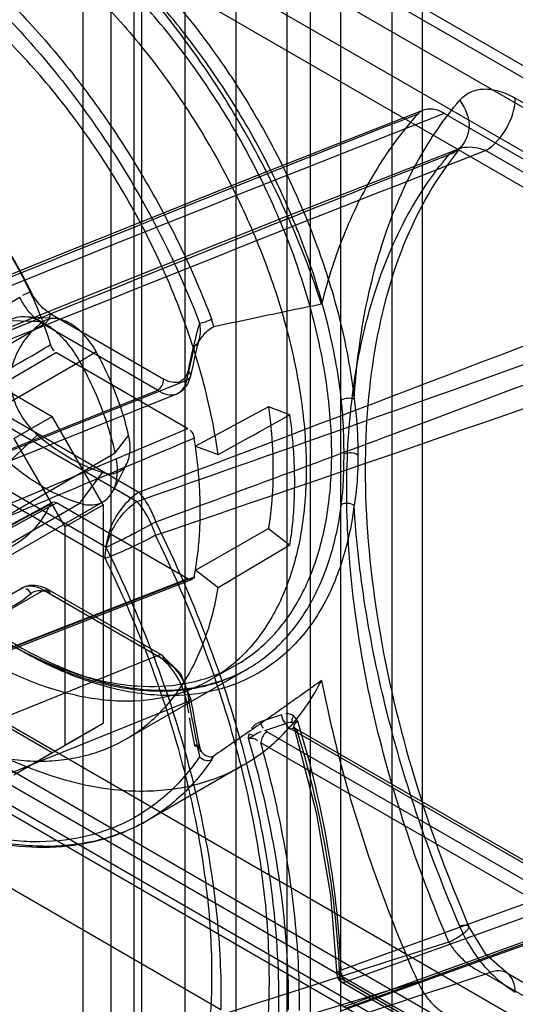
# Model space of a CAD drawing. Header units: millimetres. Extents: x 188 to 1028, y 131 to 1566.
# Tile 305 of 326: x 975 to 989, y 1134 to 1161. Entities that reach past the tile are written whole.
import ezdxf

# ---------------------------------------------------------------- set-up
doc = ezdxf.new("R2010")
doc.units = ezdxf.units.MM
doc.header["$LTSCALE"] = 110.325218
doc.layers.get('0').update_dxf_attribs({"linetype": 'CONTINUOUS'})

msp = doc.modelspace()

# ---------------------------------------------------------------- linework, layer by layer
at = {"color": 7, "linetype": 'CONTINUOUS'}
for p, q in [((976.971, 1316.944), (976.971, 360.003)), ((982.628, 360.003), (982.628, 1316.944)), ((978.385, 1316.127), (978.386, 353.472)), ((981.214, 1316.127), (981.214, 359.187)), ((983.264, 1309.8), (983.264, 356.125)), ((986.376, 356.125), (986.376, 1309.8)), ((984.113, 355.635), (984.113, 1309.31)), ((985.527, 1309.31), (985.527, 355.635)), ((979.8, 1276.936), (979.8, 354.288)), ((977.749, 1275.466), (977.749, 384.09)), ((978.598, 1274.976), (978.598, 383.6)), ((966.011, 1172.626), (1002.516, 1151.55)), ((1002.309, 1152.008), (966.511, 1172.676)), ((964.066, 1171.708), (999.068, 1151.5)), ((963.218, 1171.218), (998.22, 1151.01)), ((968.486, 1170.381), (998.497, 1153.054)), ((959.506, 1159.482), (976.123, 1149.888)), ((995.665, 1154.819), (988.949, 1158.696)), ((994.545, 1153.907), (986.981, 1158.274)), ((988.131, 1157.244), (994.846, 1153.367)), ((965.411, 1147.521), (975.224, 1153.187)), ((976.21, 1152.596), (975.358, 1152.643)), ((976.067, 1152.736), (979.217, 1150.917)), ((980.597, 1152.363), (980.537, 1152.584)), ((975.89, 1152.43), (966.066, 1146.757)), ((974.932, 1152.538), (975.897, 1152.518)), ((979.041, 1150.611), (975.89, 1152.43)), ((971.263, 1151.987), (978.528, 1147.793)), ((980.189, 1152.007), (980.154, 1151.927)), ((976.243, 1151.654), (968.16, 1146.935)), ((976.243, 1151.654), (979.885, 1149.552)), ((976.889, 1151.409), (977.339, 1151.686)), ((971.939, 1148.551), (976.889, 1151.409)), ((972.463, 1151.006), (978.476, 1147.534)), ((968.515, 1146.355), (979.849, 1150.892)), ((979.882, 1150.907), (979.849, 1150.891)), ((979.041, 1150.607), (967.45, 1145.962)), ((968.148, 1145.928), (979.578, 1150.51)), ((977.614, 1146.264), (970.428, 1150.412)), ((959.506, 1150.173), (976.123, 1140.58)), ((982.114, 1150.152), (980.094, 1149.065)), ((982.706, 1149.931), (982.114, 1150.152)), ((975.062, 1149.276), (976.123, 1149.888)), ((977.537, 1147.438), (976.123, 1149.888)), ((970.19, 1145.467), (979.885, 1149.552)), ((971.576, 1149.433), (977.589, 1145.961)), ((974.927, 1148.618), (975.716, 1149.377)), ((977.872, 1148.874), (978.241, 1149.361)), ((975.062, 1149.276), (976.476, 1146.826)), ((980.094, 1149.065), (980.72, 1148.83)), ((972.923, 1146.017), (977.872, 1148.874)), ((978.195, 1148.587), (977.81, 1147.825)), ((976.894, 1147.483), (977.52, 1148.335)), ((955.263, 1148.213), (980.794, 1133.473)), ((976.12, 1147.504), (968.037, 1143.105)), ((968.16, 1143.093), (976.243, 1147.49)), ((971.944, 1144.625), (976.894, 1147.483)), ((977.536, 1147.525), (972.586, 1144.667)), ((979.885, 1145.387), (976.243, 1147.49)), ((976.476, 1146.826), (977.537, 1147.438)), ((977.537, 1147.438), (977.537, 1141.396)), ((976.476, 1146.826), (976.476, 1140.784)), ((980.094, 1145.633), (982.114, 1146.786)), ((982.114, 1146.786), (982.706, 1146.323)), ((999.068, 1126.188), (964.066, 1146.396)), ((982.706, 1146.323), (980.72, 1145.144)), ((1002.516, 1125.422), (966.718, 1146.09)), ((998.22, 1125.698), (963.218, 1145.906)), ((980.72, 1145.144), (980.094, 1145.633)), ((979.885, 1145.387), (970.19, 1141.635)), ((980.001, 1145.369), (970.288, 1141.61)), ((970.333, 1141.684), (980.061, 1145.448)), ((965.475, 1139.474), (975.29, 1145.14)), ((975.89, 1145.081), (965.799, 1139.255)), ((975.89, 1145.081), (979.217, 1143.16)), ((976.015, 1145.093), (979.166, 1143.274)), ((966.011, 1144.865), (1001.809, 1124.197)), ((967.45, 1138.606), (979.041, 1143.266)), ((978.168, 1140.955), (981.526, 1142.894)), ((981.225, 1143.009), (980.517, 1142.601)), ((998.497, 1125.293), (968.486, 1142.62)), ((979.849, 1141.977), (968.515, 1137.409)), ((979.849, 1141.977), (979.882, 1141.994)), ((982.472, 1141.63), (981.896, 1141.431)), ((975.062, 1139.967), (977.537, 1141.396)), ((976.476, 1140.784), (977.537, 1141.396)), ((982.015, 1141.191), (982.59, 1141.39)), ((982.077, 1141.16), (982.015, 1141.191)), ((982.077, 1141.16), (994.49, 1133.993)), ((994.95, 1134.182), (982.744, 1141.229)), ((995.075, 1134.194), (982.869, 1141.241)), ((981.553, 1140.973), (981.706, 1141.057)), ((981.574, 1141.101), (981.706, 1141.057)), ((995.127, 1134.081), (982.921, 1141.128)), ((994.313, 1133.689), (981.901, 1140.855)), ((975.062, 1139.967), (976.123, 1140.58)), ((980.537, 1140.378), (980.597, 1140.486)), ((981.414, 1140.231), (978.762, 1138.701)), ((990.457, 1136.846), (984.128, 1134.563)), ((984.261, 1134.242), (990.59, 1136.525)), ((984.128, 1133.432), (990.457, 1135.714)), ((990.505, 1135.821), (984.176, 1133.538)), ((990.59, 1135.79), (984.261, 1133.507)), ((995.151, 1127.953), (984.084, 1134.343)), ((994.846, 1130.57), (988.131, 1134.448)), ((988.701, 1134.491), (995.417, 1130.613)), ((995.202, 1127.841), (984.136, 1134.23)), ((984.261, 1134.242), (995.327, 1127.853))]:
    msp.add_line(p, q, dxfattribs=at)
for points in [[(986.404, 1158.366), (981.617, 1156.478), (976.435, 1154.405), (970.858, 1152.146)], [(987.344, 1157.278), (982.616, 1155.419), (977.503, 1153.383), (972.005, 1151.169)], [(987.475, 1157.37), (987.421, 1157.32), (987.346, 1157.278)], [(980.1, 1151.853), (980.09, 1151.848), (980.08, 1151.845), (980.068, 1151.843)], [(979.578, 1150.513), (979.744, 1150.616), (979.876, 1150.781), (979.954, 1150.999)], [(976.243, 1147.49), (976.176, 1147.514), (976.119, 1147.503), (976.08, 1147.461)], [(979.956, 1142.092), (979.689, 1142.76), (979.17, 1143.272)], [(982.59, 1141.39), (982.646, 1141.415), (982.701, 1141.426), (982.755, 1141.425)], [(982.755, 1141.425), (982.808, 1141.428), (982.857, 1141.439), (982.926, 1141.447)], [(982.808, 1141.596), (982.799, 1141.579), (982.791, 1141.563), (982.783, 1141.546)], [(982.825, 1141.271), (983.43, 1138.925), (983.827, 1136.637), (984.011, 1134.437)], [(982.87, 1141.241), (982.826, 1141.274), (982.826, 1141.269)], [(981.574, 1141.101), (981.564, 1141.061), (981.554, 1140.976)], [(980.068, 1140.772), (980.079, 1140.782), (980.09, 1140.79), (980.1, 1140.797)], [(980.26, 1140.615), (980.228, 1140.662), (980.211, 1140.714)], [(988.701, 1134.491), (988.139, 1134.987), (987.664, 1135.763)], [(984.207, 1134.221), (984.143, 1134.226), (984.1, 1134.269), (984.084, 1134.343)], [(984.261, 1134.242), (984.243, 1134.233), (984.225, 1134.226), (984.207, 1134.221)]]:
    msp.add_lwpolyline(points, dxfattribs=at)
for centre, radius, start, end in [((1435.949, 19.525), 1224.311, 111.549831, 112.332619), ((1397.152, 110.001), 1125.662, 111.369559, 112.231212), ((1482.508, -107.268), 1357.719, 111.353658, 112.065323), ((1494.005, -127.65), 1381.157, 111.531114, 112.213269), ((962.745, 1147.062), 14.25, 26.1192, 33.8811), ((367.988, 2771.475), 1734.676, 290.607343, 291.17363), ((479.038, 2575.335), 1512.632, 289.279597, 289.937871), ((613.711, 2224.889), 1138.478, 288.71394, 289.614077), ((996.817, 1147.749), 17.27, 164.1351, 168.6412), ((996.88, 1147.465), 17.373, 165.4052, 168.6256), ((996.57, 1147.666), 16.947, 165.1455, 168.6577), ((965.6, 1147.03), 14.636, 7.99, 8.865), ((971.751, 1147.03), 8.459, 349.2358, 350.4969), ((973.7, 1147.06), 2.77, 288.4051, 311.5963), ((1014.346, 1147.802), 34.92, 189.3076, 192.1279), ((1013.741, 1147.621), 34.234, 189.2938, 191.6482), ((1013.91, 1147.561), 34.516, 190.0448, 191.3431), ((984.94, 1139.462), 4.666, 297.7274, 299.944), ((1326.954, 59.112), 1128.603, 107.524761, 108.339026), ((1411.147, -164.691), 1366.274, 108.035903, 108.728279), ((984.261, 1134.446), 0.25, 181.9312, 240.0005), ((1289.589, 128.193), 1050.781, 106.779086, 107.664796)]:
    msp.add_arc(centre, radius, start, end, dxfattribs=at)
msp.add_ellipse((971.668, 1152.214), major_axis=(528.291, 292.622), ratio=0.012165, start_param=-1.560398, end_param=-1.556638, dxfattribs=at)
for points, knots in [([(965.834, 1159.664), (965.834, 1160.239), (965.909, 1161.342), (966.286, 1162.884), (966.916, 1164.196), (967.793, 1165.238), (968.895, 1165.967), (970.183, 1166.349), (971.598, 1166.377), (973.097, 1166.064), (974.641, 1165.428), (976.195, 1164.49), (977.719, 1163.275), (979.175, 1161.815), (980.524, 1160.148), (981.727, 1158.322), (982.754, 1156.384), (983.576, 1154.385), (984.172, 1152.376), (984.411, 1151.026), (984.486, 1150.365)], [0, 0, 0, 0, 0.05418, 0.103612, 0.14857, 0.190024, 0.230302, 0.271221, 0.314745, 0.362248, 0.414407, 0.471306, 0.532562, 0.597462, 0.66506, 0.73419, 0.803043, 0.871258, 0.937334, 1, 1, 1, 1]), ([(984.134, 1150.336), (984.06, 1151), (983.817, 1152.354), (983.217, 1154.352), (982.396, 1156.324), (981.372, 1158.238), (980.187, 1160.015), (978.864, 1161.633), (977.498, 1162.996), (976.085, 1164.126), (974.671, 1165.008), (973.22, 1165.65), (971.783, 1166.008), (970.405, 1166.052), (969.132, 1165.767), (968, 1165.134), (967.037, 1164.133), (966.326, 1162.785), (965.914, 1161.175), (965.834, 1160.04), (965.834, 1159.46)], [0, 0, 0, 0, 0.064048, 0.131636, 0.199846, 0.268732, 0.339651, 0.404496, 0.469025, 0.524433, 0.577791, 0.628566, 0.676143, 0.718981, 0.759784, 0.799804, 0.841609, 0.891332, 0.944312, 1, 1, 1, 1]), ([(983.865, 1148.846), (983.865, 1149.441), (983.774, 1150.676), (983.403, 1152.548), (982.804, 1154.458), (981.99, 1156.36), (980.984, 1158.203), (979.809, 1159.938), (978.502, 1161.512), (977.098, 1162.882), (975.637, 1164.014), (974.155, 1164.878), (972.688, 1165.454), (971.27, 1165.724), (969.936, 1165.674), (968.725, 1165.293), (967.688, 1164.589), (966.861, 1163.592), (966.264, 1162.338), (965.906, 1160.863), (965.834, 1159.807), (965.834, 1159.256)], [0, 0, 0, 0, 0.055603, 0.115216, 0.177873, 0.242235, 0.308082, 0.373665, 0.437631, 0.498869, 0.556466, 0.609799, 0.658578, 0.702954, 0.743651, 0.782039, 0.819943, 0.859065, 0.901617, 0.948494, 1, 1, 1, 1]), ([(965.127, 1158.848), (965.127, 1159.396), (965.198, 1160.448), (965.553, 1161.919), (966.148, 1163.174), (966.975, 1164.177), (968.017, 1164.885), (969.236, 1165.268), (970.58, 1165.315), (972.005, 1165.039), (973.476, 1164.456), (974.958, 1163.586), (976.415, 1162.453), (977.81, 1161.086), (979.109, 1159.52), (980.276, 1157.795), (981.278, 1155.961), (982.091, 1154.065), (982.692, 1152.155), (983.066, 1150.277), (983.158, 1149.037), (983.158, 1148.437)], [0, 0, 0, 0, 0.051207, 0.097984, 0.140578, 0.179831, 0.217935, 0.256582, 0.297575, 0.342237, 0.391226, 0.444648, 0.502172, 0.563149, 0.626719, 0.691872, 0.757376, 0.821564, 0.884232, 0.944043, 1, 1, 1, 1]), ([(980.72, 1148.83), (980.675, 1149.156), (980.562, 1149.809), (980.332, 1150.794), (980.043, 1151.783), (979.693, 1152.781), (979.29, 1153.767), (978.831, 1154.751), (978.326, 1155.707), (977.768, 1156.649), (977.174, 1157.548), (976.543, 1158.411), (975.882, 1159.231), (975.187, 1160), (974.462, 1160.724), (973.725, 1161.384), (972.965, 1161.986), (972.202, 1162.514), (971.429, 1162.974), (970.664, 1163.357), (969.899, 1163.663), (969.151, 1163.889), (968.416, 1164.033), (967.704, 1164.093), (967.019, 1164.069), (966.577, 1163.996), (966.364, 1163.945)], [0, 0, 0, 0, 0.043353, 0.087511, 0.133391, 0.179357, 0.227041, 0.273997, 0.322622, 0.369727, 0.418497, 0.464782, 0.510895, 0.557445, 0.601525, 0.646127, 0.687971, 0.729501, 0.768469, 0.80661, 0.842417, 0.877035, 0.909703, 0.941087, 0.97108, 1, 1, 1, 1]), ([(970.96, 1164.053), (971.515, 1163.732), (972.617, 1162.993), (974.171, 1161.673), (975.651, 1160.133), (977.026, 1158.407), (978.265, 1156.532), (979.341, 1154.549), (979.94, 1153.169), (980.206, 1152.47)], [0, 0, 0, 0, 0.127514, 0.262983, 0.40497, 0.551704, 0.701196, 0.851337, 1, 1, 1, 1]), ([(983.584, 1152.991), (983.341, 1153.741), (982.772, 1155.234), (981.71, 1157.392), (980.45, 1159.452), (979.024, 1161.362), (977.965, 1162.527), (977.415, 1163.072)], [0, 0, 0, 0, 0.198472, 0.401099, 0.604493, 0.805223, 1, 1, 1, 1]), ([(974.763, 1161.541), (975.257, 1161.053), (976.211, 1160.013), (977.514, 1158.32), (978.688, 1156.497), (979.71, 1154.581), (980.282, 1153.254), (980.537, 1152.584)], [0, 0, 0, 0, 0.194105, 0.39383, 0.596555, 0.799533, 1, 1, 1, 1]), ([(984.486, 1147.427), (984.418, 1146.898), (984.209, 1145.894), (983.625, 1144.536), (982.793, 1143.442), (981.73, 1142.653), (980.476, 1142.205), (979.079, 1142.111), (977.59, 1142.363), (976.049, 1142.942), (974.492, 1143.828), (972.96, 1144.995), (971.49, 1146.413), (970.119, 1148.044), (968.886, 1149.846), (967.825, 1151.766), (966.965, 1153.755), (966.328, 1155.761), (965.931, 1157.732), (965.835, 1159.035), (965.834, 1159.664)], [0, 0, 0, 0, 0.050058, 0.095659, 0.137659, 0.177594, 0.218114, 0.260955, 0.307593, 0.358804, 0.41474, 0.475081, 0.539157, 0.606049, 0.674681, 0.743812, 0.811634, 0.877819, 0.940974, 1, 1, 1, 1]), ([(965.834, 1159.46), (965.834, 1159.159), (965.856, 1158.546), (965.953, 1157.611), (966.114, 1156.648), (966.339, 1155.658), (966.629, 1154.65), (966.975, 1153.654), (967.368, 1152.682), (967.801, 1151.744), (968.277, 1150.827), (968.798, 1149.927), (969.365, 1149.044), (969.982, 1148.178), (970.639, 1147.344), (971.35, 1146.532), (972.106, 1145.759), (972.907, 1145.033), (973.731, 1144.377), (974.561, 1143.806), (975.384, 1143.326), (976.181, 1142.943), (976.957, 1142.648), (977.712, 1142.437), (978.456, 1142.31), (979.167, 1142.272), (979.834, 1142.317), (980.465, 1142.44), (981.07, 1142.648), (981.623, 1142.935), (982.114, 1143.285), (982.548, 1143.69), (982.941, 1144.163), (983.288, 1144.704), (983.585, 1145.308), (983.829, 1145.974), (984.017, 1146.694), (984.101, 1147.196), (984.134, 1147.453)], [0, 0, 0, 0, 0.028741, 0.058593, 0.089811, 0.121971, 0.155622, 0.189982, 0.22273, 0.255828, 0.288607, 0.321452, 0.355266, 0.388854, 0.423063, 0.456721, 0.491977, 0.526267, 0.560059, 0.592563, 0.622464, 0.651026, 0.676983, 0.701716, 0.725892, 0.748946, 0.769628, 0.789641, 0.810218, 0.83056, 0.848967, 0.867632, 0.88723, 0.907494, 0.928989, 0.951459, 0.975167, 1, 1, 1, 1]), ([(965.907, 1159.562), (965.907, 1158.287), (966.316, 1155.592), (967.8, 1151.693), (970.047, 1148.049), (972.818, 1145.046), (975.834, 1142.997), (978.849, 1142.08), (980.788, 1142.468), (981.526, 1142.894)], [0, 0, 0, 0, 0.148136, 0.312677, 0.481777, 0.642456, 0.783793, 0.900922, 1, 1, 1, 1]), ([(965.834, 1159.256), (965.834, 1158.66), (965.925, 1157.426), (966.296, 1155.554), (966.895, 1153.643), (967.709, 1151.742), (968.715, 1149.899), (969.89, 1148.164), (971.198, 1146.589), (972.601, 1145.219), (974.062, 1144.088), (975.544, 1143.223), (977.011, 1142.648), (978.429, 1142.378), (979.764, 1142.428), (980.974, 1142.808), (982.011, 1143.513), (982.838, 1144.51), (983.435, 1145.763), (983.793, 1147.238), (983.865, 1148.294), (983.865, 1148.846)], [0, 0, 0, 0, 0.055603, 0.115216, 0.177873, 0.242235, 0.308082, 0.373665, 0.437631, 0.498869, 0.556466, 0.609799, 0.658578, 0.702954, 0.743651, 0.782039, 0.819943, 0.859065, 0.901617, 0.948494, 1, 1, 1, 1]), ([(987.41, 1158.637), (987.489, 1158.73), (987.693, 1158.888), (988.086, 1158.976), (988.523, 1158.906), (988.807, 1158.778), (988.949, 1158.696)], [0, 0, 0, 0, 0.21936, 0.447021, 0.704188, 1, 1, 1, 1]), ([(983.158, 1148.437), (983.158, 1147.889), (983.087, 1146.838), (982.732, 1145.366), (982.137, 1144.111), (981.31, 1143.108), (980.268, 1142.4), (979.049, 1142.017), (977.705, 1141.97), (976.279, 1142.246), (974.808, 1142.829), (973.327, 1143.699), (971.87, 1144.832), (970.475, 1146.199), (969.176, 1147.765), (968.009, 1149.49), (967.007, 1151.324), (966.194, 1153.22), (965.593, 1155.13), (965.219, 1157.008), (965.127, 1158.248), (965.127, 1158.848)], [0, 0, 0, 0, 0.051207, 0.097984, 0.140578, 0.179831, 0.217935, 0.256582, 0.297575, 0.342237, 0.391226, 0.444648, 0.502172, 0.563149, 0.626719, 0.691872, 0.757376, 0.821564, 0.884232, 0.944043, 1, 1, 1, 1]), ([(984.486, 1150.365), (984.538, 1151.188), (984.73, 1152.772), (985.319, 1155.007), (986.191, 1156.98), (986.976, 1158.128), (987.41, 1158.637)], [0, 0, 0, 0, 0.27744, 0.535331, 0.775143, 1, 1, 1, 1]), ([(987.409, 1158.637), (987.577, 1158.413), (987.801, 1157.867), (987.486, 1157.324), (987.269, 1157.198)], [0, 0, 0, 0, 0.527406, 1, 1, 1, 1]), ([(988.131, 1157.244), (988.374, 1157.394), (988.758, 1157.848), (988.949, 1158.412), (988.949, 1158.696)], [0, 0, 0, 0, 0.502227, 1, 1, 1, 1]), ([(986.981, 1158.274), (986.912, 1158.313), (986.778, 1158.375), (986.572, 1158.407), (986.385, 1158.372), (986.286, 1158.299), (986.247, 1158.255)], [0, 0, 0, 0, 0.299119, 0.552404, 0.779051, 1, 1, 1, 1]), ([(986.247, 1158.255), (985.829, 1157.794), (985.062, 1156.757), (984.172, 1154.975), (983.755, 1153.673), (983.584, 1152.991)], [0, 0, 0, 0, 0.313679, 0.645605, 1, 1, 1, 1]), ([(987.475, 1157.369), (986.865, 1156.653), (985.835, 1154.917), (984.964, 1151.848), (984.792, 1149.613), (984.792, 1148.432)], [0, 0, 0, 0, 0.296672, 0.626933, 1, 1, 1, 1]), ([(988.131, 1157.244), (988.034, 1157.281), (987.841, 1157.335), (987.556, 1157.341), (987.303, 1157.277), (987.167, 1157.182), (987.111, 1157.128)], [0, 0, 0, 0, 0.287612, 0.549087, 0.784249, 1, 1, 1, 1]), ([(984.281, 1147.865), (984.281, 1148.79), (984.388, 1150.571), (984.916, 1153.09), (985.796, 1155.3), (986.64, 1156.574), (987.112, 1157.128)], [0, 0, 0, 0, 0.281143, 0.54035, 0.778797, 1, 1, 1, 1]), ([(973.577, 1156.207), (973.86, 1155.902), (974.395, 1155.251), (975.088, 1154.188), (975.662, 1153.057), (975.958, 1152.268), (976.08, 1151.871)], [0, 0, 0, 0, 0.247009, 0.500003, 0.752996, 1, 1, 1, 1]), ([(975.89, 1152.43), (975.799, 1152.482), (975.623, 1152.618), (975.399, 1152.876), (975.277, 1153.079), (975.224, 1153.187)], [0, 0, 0, 0, 0.308278, 0.647771, 1, 1, 1, 1]), ([(976.067, 1152.736), (975.995, 1152.777), (975.856, 1152.885), (975.678, 1153.09), (975.581, 1153.25), (975.539, 1153.335)], [0, 0, 0, 0, 0.308248, 0.647643, 1, 1, 1, 1]), ([(978.991, 1146.968), (981.497, 1147.886), (986.864, 1149.876), (992.282, 1151.925), (995.201, 1153.036), (995.265, 1153.06)], [0, 0, 0, 0, 0.460721, 0.988127, 1, 1, 1, 1]), ([(983.584, 1152.991), (983.256, 1152.927), (982.596, 1152.792), (981.601, 1152.577), (980.932, 1152.439), (980.597, 1152.363)], [0, 0, 0, 0, 0.328702, 0.662136, 1, 1, 1, 1]), ([(976.889, 1151.409), (976.827, 1151.521), (976.69, 1151.737), (976.454, 1152.027), (976.195, 1152.273), (975.925, 1152.464), (975.652, 1152.593), (975.388, 1152.653), (975.141, 1152.64), (974.995, 1152.579), (974.932, 1152.538)], [0, 0, 0, 0, 0.155526, 0.307425, 0.451742, 0.58523, 0.705821, 0.813218, 0.909593, 1, 1, 1, 1]), ([(976.067, 1152.736), (976.067, 1152.675), (976.025, 1152.555), (975.943, 1152.46), (975.89, 1152.43)], [0, 0, 0, 0, 0.499976, 1, 1, 1, 1]), ([(977.339, 1151.686), (977.293, 1151.769), (977.192, 1151.928), (977.017, 1152.142), (976.827, 1152.323), (976.628, 1152.464), (976.427, 1152.558), (976.182, 1152.616), (975.991, 1152.58), (975.897, 1152.518)], [0, 0, 0, 0, 0.156249, 0.308571, 0.453114, 0.586744, 0.70748, 0.81508, 1, 1, 1, 1]), ([(980.206, 1152.471), (980.261, 1152.479), (980.375, 1152.505), (980.482, 1152.553), (980.537, 1152.584)], [0, 0, 0, 0, 0.470111, 1, 1, 1, 1]), ([(975.897, 1152.518), (975.757, 1152.427), (975.494, 1152.2), (975.189, 1151.758), (975.05, 1151.416), (974.995, 1151.235)], [0, 0, 0, 0, 0.313312, 0.643199, 1, 1, 1, 1]), ([(980.068, 1151.843), (980.122, 1151.869), (980.192, 1151.978), (980.302, 1152.125), (980.425, 1152.271), (980.536, 1152.345), (980.597, 1152.364)], [0, 0, 0, 0, 0.237454, 0.484164, 0.7472, 1, 1, 1, 1]), ([(980.206, 1152.471), (980.216, 1152.4), (980.226, 1152.247), (980.205, 1152.04), (980.154, 1151.886), (980.1, 1151.853)], [0, 0, 0, 0, 0.332732, 0.703944, 1, 1, 1, 1]), ([(967.996, 1147.155), (968.895, 1147.679), (970.693, 1148.726), (973.386, 1150.301), (975.182, 1151.348), (976.08, 1151.871)], [0, 0, 0, 0, 0.333518, 0.666895, 1, 1, 1, 1]), ([(978.241, 1149.361), (978.181, 1149.624), (978.031, 1150.153), (977.728, 1150.931), (977.477, 1151.437), (977.339, 1151.686)], [0, 0, 0, 0, 0.323544, 0.658572, 1, 1, 1, 1]), ([(974.995, 1151.235), (974.974, 1151.168), (974.949, 1151.02), (974.954, 1150.786), (974.999, 1150.534), (975.081, 1150.276), (975.199, 1150.022), (975.346, 1149.781), (975.518, 1149.563), (975.648, 1149.434), (975.716, 1149.377)], [0, 0, 0, 0, 0.100894, 0.213274, 0.335941, 0.466494, 0.601767, 0.738186, 0.872086, 1, 1, 1, 1]), ([(977.872, 1148.874), (977.807, 1149.161), (977.644, 1149.738), (977.314, 1150.586), (977.039, 1151.137), (976.889, 1151.409)], [0, 0, 0, 0, 0.323551, 0.658564, 1, 1, 1, 1]), ([(979.886, 1151.151), (979.878, 1151.08), (979.819, 1150.949), (979.65, 1150.82), (979.43, 1150.817), (979.282, 1150.879), (979.217, 1150.917)], [0, 0, 0, 0, 0.253131, 0.475384, 0.713656, 1, 1, 1, 1]), ([(979.886, 1151.151), (979.901, 1151.14), (979.941, 1151.098), (979.971, 1150.996), (979.928, 1150.926), (979.882, 1150.907)], [0, 0, 0, 0, 0.192936, 0.591245, 1, 1, 1, 1]), ([(979.041, 1150.611), (979.095, 1150.648), (979.178, 1150.735), (979.212, 1150.852), (979.217, 1150.917)], [0, 0, 0, 0, 0.499999, 1, 1, 1, 1]), ([(979.041, 1150.611), (979.116, 1150.561), (979.295, 1150.48), (979.564, 1150.479), (979.77, 1150.64), (979.841, 1150.805), (979.849, 1150.891)], [0, 0, 0, 0, 0.286161, 0.521256, 0.742258, 1, 1, 1, 1]), ([(982.114, 1150.152), (982.167, 1149.76), (982.241, 1148.99), (982.244, 1147.863), (982.17, 1147.135), (982.114, 1146.786)], [0, 0, 0, 0, 0.351984, 0.68568, 1, 1, 1, 1]), ([(984.486, 1150.365), (984.431, 1150.388), (984.307, 1150.396), (984.187, 1150.367), (984.134, 1150.336)], [0, 0, 0, 0, 0.49105, 1, 1, 1, 1]), ([(984.206, 1148.838), (984.206, 1149.002), (984.202, 1149.332), (984.181, 1149.832), (984.152, 1150.168), (984.134, 1150.336)], [0, 0, 0, 0, 0.326566, 0.660782, 1, 1, 1, 1]), ([(984.485, 1150.365), (984.505, 1150.233), (984.57, 1149.719), (984.59, 1149.2), (984.59, 1148.816)], [0, 0, 0, 0, 0.258817, 1, 1, 1, 1]), ([(982.84, 1148.05), (982.84, 1148.254), (982.83, 1148.668), (982.785, 1149.296), (982.736, 1149.718), (982.706, 1149.931)], [0, 0, 0, 0, 0.324671, 0.658132, 1, 1, 1, 1]), ([(975.716, 1149.377), (975.906, 1149.215), (976.292, 1148.92), (976.897, 1148.567), (977.314, 1148.398), (977.52, 1148.335)], [0, 0, 0, 0, 0.358434, 0.692429, 1, 1, 1, 1]), ([(977.52, 1148.335), (977.582, 1148.316), (977.704, 1148.293), (977.938, 1148.314), (978.139, 1148.462), (978.242, 1148.681), (978.284, 1148.886), (978.285, 1149.118), (978.26, 1149.278), (978.241, 1149.361)], [0, 0, 0, 0, 0.123311, 0.234161, 0.44295, 0.559988, 0.691384, 0.838447, 1, 1, 1, 1]), ([(980.061, 1149.286), (978.98, 1148.831), (976.818, 1147.922), (973.576, 1146.555), (971.414, 1145.646), (970.333, 1145.192)], [0, 0, 0, 0, 0.333275, 0.666643, 1, 1, 1, 1]), ([(980.224, 1147.274), (980.224, 1147.468), (980.214, 1147.862), (980.17, 1148.46), (980.122, 1148.862), (980.094, 1149.065)], [0, 0, 0, 0, 0.32449, 0.65796, 1, 1, 1, 1]), ([(984.134, 1147.453), (984.152, 1147.602), (984.182, 1147.905), (984.202, 1148.368), (984.206, 1148.68), (984.206, 1148.838)], [0, 0, 0, 0, 0.324959, 0.657536, 1, 1, 1, 1]), ([(984.591, 1148.816), (984.542, 1148.858), (984.403, 1148.894), (984.265, 1148.872), (984.206, 1148.838)], [0, 0, 0, 0, 0.485394, 1, 1, 1, 1]), ([(984.59, 1148.816), (984.59, 1148.696), (984.585, 1148.231), (984.547, 1147.765), (984.485, 1147.427)], [0, 0, 0, 0, 0.259497, 1, 1, 1, 1]), ([(974.927, 1148.618), (975.135, 1148.441), (975.556, 1148.121), (976.215, 1147.735), (976.67, 1147.551), (976.894, 1147.483)], [0, 0, 0, 0, 0.358442, 0.692422, 1, 1, 1, 1]), ([(976.894, 1147.483), (976.973, 1147.458), (977.128, 1147.427), (977.358, 1147.443), (977.562, 1147.526), (977.726, 1147.674), (977.845, 1147.875), (977.915, 1148.122), (977.929, 1148.301), (977.929, 1148.395)], [0, 0, 0, 0, 0.149207, 0.284213, 0.411423, 0.539589, 0.677151, 0.829833, 1, 1, 1, 1]), ([(984.792, 1148.432), (984.792, 1147.09), (985.037, 1144.282), (986.017, 1140.027), (987.052, 1137.187), (987.664, 1135.762)], [0, 0, 0, 0, 0.308128, 0.643999, 1, 1, 1, 1]), ([(982.706, 1146.323), (982.736, 1146.507), (982.786, 1146.884), (982.83, 1147.46), (982.84, 1147.851), (982.84, 1148.05)], [0, 0, 0, 0, 0.323123, 0.656502, 1, 1, 1, 1]), ([(978.528, 1147.793), (978.343, 1147.667), (978.053, 1147.393), (977.736, 1146.864), (977.634, 1146.484), (977.614, 1146.264)], [0, 0, 0, 0, 0.36409, 0.642039, 1, 1, 1, 1]), ([(978.991, 1146.968), (978.945, 1147.108), (978.82, 1147.399), (978.641, 1147.66), (978.528, 1147.793)], [0, 0, 0, 0, 0.458416, 1, 1, 1, 1]), ([(987.111, 1135.332), (986.659, 1136.387), (985.856, 1138.499), (984.963, 1141.696), (984.414, 1144.815), (984.28, 1146.869), (984.28, 1147.864)], [0, 0, 0, 0, 0.266253, 0.523663, 0.769088, 1, 1, 1, 1]), ([(976.08, 1147.461), (975.183, 1146.972), (973.387, 1145.994), (970.692, 1144.528), (968.895, 1143.549), (967.996, 1143.059)], [0, 0, 0, 0, 0.333171, 0.66641, 1, 1, 1, 1]), ([(976.08, 1147.461), (975.966, 1147.222), (975.686, 1146.783), (975.089, 1146.288), (974.362, 1146.018), (973.841, 1145.995), (973.577, 1146.016)], [0, 0, 0, 0, 0.257904, 0.499999, 0.742093, 1, 1, 1, 1]), ([(977.589, 1145.961), (977.589, 1146.057), (977.612, 1146.258), (977.701, 1146.557), (977.84, 1146.852), (978.021, 1147.124), (978.232, 1147.357), (978.393, 1147.483), (978.476, 1147.534)], [0, 0, 0, 0, 0.15369, 0.321762, 0.497855, 0.674472, 0.844049, 1, 1, 1, 1]), ([(978.985, 1146.599), (978.927, 1146.787), (978.786, 1147.115), (978.582, 1147.408), (978.476, 1147.534)], [0, 0, 0, 0, 0.542442, 1, 1, 1, 1]), ([(984.134, 1147.453), (984.185, 1147.483), (984.314, 1147.502), (984.436, 1147.463), (984.486, 1147.427)], [0, 0, 0, 0, 0.491322, 1, 1, 1, 1]), ([(987.41, 1135.779), (986.992, 1136.752), (986.239, 1138.703), (985.361, 1141.657), (984.758, 1144.562), (984.541, 1146.486), (984.486, 1147.427)], [0, 0, 0, 0, 0.263356, 0.519373, 0.76561, 1, 1, 1, 1]), ([(980.094, 1145.633), (980.123, 1145.808), (980.171, 1146.166), (980.214, 1146.713), (980.224, 1147.085), (980.224, 1147.274)], [0, 0, 0, 0, 0.322879, 0.656249, 1, 1, 1, 1]), ([(977.614, 1146.264), (977.761, 1146.333), (978.037, 1146.468), (978.496, 1146.703), (978.807, 1146.869), (978.991, 1146.968)], [0, 0, 0, 0, 0.315117, 0.595268, 1, 1, 1, 1]), ([(982.402, 1133.367), (982.418, 1134.449), (982.286, 1136.684), (981.633, 1140.089), (980.543, 1143.563), (979.55, 1145.841), (978.991, 1146.968)], [0, 0, 0, 0, 0.228964, 0.474012, 0.733165, 1, 1, 1, 1]), ([(966.364, 1146.606), (966.573, 1146.315), (967.002, 1145.747), (967.683, 1144.935), (968.39, 1144.175), (969.122, 1143.471), (969.869, 1142.83), (970.632, 1142.252), (971.397, 1141.748), (972.17, 1141.313), (972.933, 1140.957), (973.695, 1140.677), (974.435, 1140.482), (975.164, 1140.366), (975.861, 1140.33), (976.529, 1140.384), (977.165, 1140.518), (977.764, 1140.733), (978.327, 1141.034), (978.836, 1141.411), (979.299, 1141.868), (979.704, 1142.394), (980.053, 1142.994), (980.342, 1143.654), (980.569, 1144.377), (980.677, 1144.882), (980.72, 1145.144)], [0, 0, 0, 0, 0.055814, 0.110866, 0.165005, 0.217528, 0.269086, 0.318301, 0.366544, 0.4119, 0.456366, 0.497617, 0.538221, 0.575518, 0.612356, 0.646707, 0.679686, 0.713398, 0.74552, 0.778848, 0.811792, 0.846602, 0.882003, 0.919673, 0.958654, 1, 1, 1, 1]), ([(977.589, 1145.961), (977.663, 1145.986), (977.828, 1146.049), (978.091, 1146.161), (978.384, 1146.295), (978.686, 1146.443), (978.887, 1146.547), (978.985, 1146.599)], [0, 0, 0, 0, 0.153556, 0.344205, 0.558842, 0.782613, 1, 1, 1, 1]), ([(982.138, 1134.318), (982.138, 1135.095), (982.042, 1136.694), (981.647, 1139.125), (981.002, 1141.62), (980.118, 1144.134), (979.386, 1145.782), (978.984, 1146.599)], [0, 0, 0, 0, 0.182264, 0.375218, 0.577226, 0.786257, 1, 1, 1, 1]), ([(977.614, 1146.264), (978.033, 1145.416), (978.795, 1143.704), (979.705, 1141.087), (980.356, 1138.485), (980.738, 1135.949), (980.809, 1134.281), (980.794, 1133.473)], [0, 0, 0, 0, 0.213265, 0.422238, 0.624416, 0.817594, 1, 1, 1, 1]), ([(980.549, 1134.431), (980.549, 1135.16), (980.459, 1136.662), (980.088, 1138.944), (979.482, 1141.286), (978.653, 1143.647), (977.966, 1145.194), (977.589, 1145.961)], [0, 0, 0, 0, 0.182259, 0.375216, 0.57723, 0.786264, 1, 1, 1, 1]), ([(975.287, 1145.138), (975.331, 1145.164), (975.468, 1145.222), (975.73, 1145.225), (975.922, 1145.147), (976.015, 1145.093)], [0, 0, 0, 0, 0.201592, 0.573833, 1, 1, 1, 1]), ([(975.224, 1145.093), (975.276, 1145.139), (975.414, 1145.207), (975.656, 1145.194), (975.812, 1145.126), (975.89, 1145.081)], [0, 0, 0, 0, 0.293698, 0.617081, 1, 1, 1, 1]), ([(975.539, 1144.988), (975.623, 1145.062), (975.839, 1145.093), (976.005, 1145.015), (976.067, 1144.979)], [0, 0, 0, 0, 0.61012, 1, 1, 1, 1]), ([(979.217, 1143.16), (979.212, 1143.219), (979.178, 1143.296), (979.095, 1143.287), (979.041, 1143.262)], [0, 0, 0, 0, 0.500003, 1, 1, 1, 1]), ([(979.849, 1141.977), (979.827, 1142.106), (979.755, 1142.364), (979.573, 1142.723), (979.335, 1143.034), (979.142, 1143.197), (979.041, 1143.262)], [0, 0, 0, 0, 0.250933, 0.514755, 0.770527, 1, 1, 1, 1]), ([(979.217, 1143.16), (979.3, 1143.11), (979.46, 1142.985), (979.658, 1142.742), (979.808, 1142.46), (979.868, 1142.256), (979.886, 1142.154)], [0, 0, 0, 0, 0.232138, 0.488419, 0.751053, 1, 1, 1, 1]), ([(973.789, 1140.987), (974.35, 1140.663), (975.467, 1140.114), (977.178, 1139.603), (978.81, 1139.457), (980.322, 1139.689), (981.666, 1140.304), (982.791, 1141.283), (983.349, 1142.121), (983.584, 1142.576)], [0, 0, 0, 0, 0.17311, 0.33067, 0.474142, 0.606949, 0.734485, 0.863368, 1, 1, 1, 1]), ([(983.584, 1142.576), (983.258, 1142.341), (982.6, 1141.873), (981.604, 1141.178), (980.934, 1140.716), (980.597, 1140.486)], [0, 0, 0, 0, 0.33082, 0.664059, 1, 1, 1, 1]), ([(983.584, 1142.576), (983.765, 1141.648), (984.211, 1139.775), (985.104, 1136.989), (985.842, 1135.152), (986.247, 1134.237)], [0, 0, 0, 0, 0.323453, 0.657725, 1, 1, 1, 1]), ([(979.882, 1141.994), (979.934, 1142.024), (979.981, 1142.078), (979.931, 1142.13), (979.886, 1142.154)], [0, 0, 0, 0, 0.529573, 1, 1, 1, 1]), ([(982.921, 1141.128), (982.873, 1141.171), (982.771, 1141.279), (982.865, 1141.433), (982.926, 1141.447)], [0, 0, 0, 0, 0.506493, 1, 1, 1, 1]), ([(984.128, 1134.563), (984.078, 1135.67), (983.831, 1137.991), (983.292, 1140.263), (982.926, 1141.447)], [0, 0, 0, 0, 0.472197, 1, 1, 1, 1]), ([(982.077, 1141.16), (982.063, 1141.151), (981.966, 1141.082), (981.913, 1140.976), (981.901, 1140.855)], [0, 0, 0, 0, 0.135198, 1, 1, 1, 1]), ([(982.921, 1141.128), (982.915, 1141.187), (982.88, 1141.263), (982.798, 1141.254), (982.744, 1141.229)], [0, 0, 0, 0, 0.498812, 1, 1, 1, 1]), ([(981.554, 1140.976), (981.799, 1140.122), (982.212, 1138.432), (982.588, 1135.917), (982.669, 1134.264), (982.661, 1133.461)], [0, 0, 0, 0, 0.349665, 0.683792, 1, 1, 1, 1]), ([(982.921, 1141.128), (983.266, 1139.987), (983.791, 1137.749), (984.033, 1135.462), (984.084, 1134.343)], [0, 0, 0, 0, 0.515333, 1, 1, 1, 1]), ([(980.068, 1140.772), (980.135, 1140.778), (980.236, 1140.636), (980.359, 1140.486), (980.537, 1140.447), (980.597, 1140.487)], [0, 0, 0, 0, 0.318641, 0.659367, 1, 1, 1, 1]), ([(982.971, 1133.441), (982.978, 1134.233), (982.901, 1135.865), (982.537, 1138.346), (982.138, 1140.013), (981.901, 1140.855)], [0, 0, 0, 0, 0.316586, 0.650768, 1, 1, 1, 1]), ([(980.206, 1140.465), (979.951, 1140.09), (979.366, 1139.404), (978.259, 1138.639), (976.981, 1138.189), (975.572, 1138.062), (974.068, 1138.253), (972.499, 1138.752), (971.475, 1139.262), (970.96, 1139.558)], [0, 0, 0, 0, 0.132192, 0.259541, 0.38784, 0.522587, 0.668037, 0.826816, 1, 1, 1, 1]), ([(980.537, 1140.378), (980.279, 1139.997), (979.684, 1139.301), (978.56, 1138.522), (977.259, 1138.063), (975.824, 1137.934), (974.293, 1138.129), (972.699, 1138.637), (971.659, 1139.154), (971.137, 1139.456)], [0, 0, 0, 0, 0.131892, 0.259249, 0.387719, 0.522714, 0.668386, 0.827204, 1, 1, 1, 1]), ([(980.537, 1140.378), (980.476, 1140.355), (980.356, 1140.343), (980.254, 1140.409), (980.206, 1140.465)], [0, 0, 0, 0, 0.471996, 1, 1, 1, 1]), ([(971.012, 1139.444), (971.913, 1138.923), (973.705, 1138.126), (976.449, 1137.814), (978.089, 1138.314), (978.758, 1138.698)], [0, 0, 0, 0, 0.385027, 0.716685, 1, 1, 1, 1]), ([(987.269, 1135.419), (987.361, 1135.472), (987.488, 1135.549), (987.61, 1135.66), (987.669, 1135.716), (987.661, 1135.782), (987.592, 1135.795), (987.513, 1135.795), (987.446, 1135.786), (987.409, 1135.779)], [0, 0, 0, 0, 0.398822, 0.542195, 0.634395, 0.685269, 0.753411, 0.860037, 1, 1, 1, 1]), ([(988.949, 1133.941), (988.788, 1134.035), (988.472, 1134.267), (988.052, 1134.7), (987.689, 1135.21), (987.493, 1135.586), (987.41, 1135.779)], [0, 0, 0, 0, 0.2297, 0.48006, 0.741059, 1, 1, 1, 1]), ([(987.111, 1135.332), (987.167, 1135.237), (987.3, 1135.051), (987.542, 1134.803), (987.821, 1134.594), (988.026, 1134.489), (988.131, 1134.448)], [0, 0, 0, 0, 0.242278, 0.497908, 0.754783, 1, 1, 1, 1]), ([(977.589, 1126.318), (977.975, 1126.659), (978.692, 1127.455), (979.521, 1128.889), (980.118, 1130.558), (980.476, 1132.432), (980.549, 1133.749), (980.549, 1134.431)], [0, 0, 0, 0, 0.173983, 0.358109, 0.55602, 0.769775, 1, 1, 1, 1]), ([(984.084, 1134.343), (984.057, 1134.35), (984.018, 1134.389), (984.005, 1134.46), (984.047, 1134.524), (984.103, 1134.554), (984.128, 1134.563)], [0, 0, 0, 0, 0.281072, 0.46692, 0.672282, 1, 1, 1, 1]), ([(988.949, 1133.941), (988.949, 1134.139), (988.803, 1134.626), (988.301, 1134.54), (988.131, 1134.448)], [0, 0, 0, 0, 0.504735, 1, 1, 1, 1]), ([(978.984, 1125.678), (979.396, 1126.04), (980.159, 1126.888), (981.043, 1128.415), (981.679, 1130.193), (982.06, 1132.189), (982.138, 1133.592), (982.138, 1134.318)], [0, 0, 0, 0, 0.173984, 0.358109, 0.556015, 0.769768, 1, 1, 1, 1]), ([(986.247, 1134.237), (986.288, 1134.145), (986.382, 1133.967), (986.556, 1133.729), (986.754, 1133.524), (986.904, 1133.415), (986.981, 1133.371)], [0, 0, 0, 0, 0.262244, 0.520791, 0.767551, 1, 1, 1, 1])]:
    msp.add_open_spline(points, degree=3, knots=knots, dxfattribs=at)
for points in [[(987.269, 1157.198), (987.219, 1157.169), (987.166, 1157.146), (987.111, 1157.128)], [(975.54, 1153.335), (975.457, 1153.308), (975.377, 1153.273), (975.302, 1153.229)], [(976.08, 1151.871), (976.099, 1151.811), (976.121, 1151.74), (976.176, 1151.708)], [(980.061, 1149.286), (980.048, 1149.367), (980.017, 1149.463), (979.946, 1149.504)], [(977.929, 1148.395), (977.929, 1148.5), (977.927, 1148.607), (977.904, 1148.71)], [(980.061, 1145.45), (980.049, 1145.389), (979.939, 1145.356), (979.885, 1145.387)], [(975.54, 1144.988), (975.504, 1145.041), (975.444, 1145.136), (975.39, 1145.104)], [(975.89, 1145.081), (975.949, 1145.115), (976.067, 1145.047), (976.067, 1144.979)], [(979.849, 1141.977), (979.865, 1141.88), (979.881, 1141.783), (979.898, 1141.686)], [(981.896, 1141.431), (981.798, 1141.394), (981.681, 1141.337), (981.646, 1141.238)], [(981.896, 1141.431), (981.909, 1141.369), (981.92, 1141.298), (981.965, 1141.254)], [(982.59, 1141.39), (982.526, 1141.452), (982.49, 1141.543), (982.472, 1141.63)], [(982.808, 1141.596), (982.746, 1141.637), (982.664, 1141.677), (982.593, 1141.654)], [(982.783, 1141.546), (982.767, 1141.508), (982.755, 1141.467), (982.755, 1141.425)], [(982.926, 1141.447), (982.89, 1141.499), (982.858, 1141.558), (982.808, 1141.596)], [(981.706, 1141.057), (981.77, 1141.102), (981.837, 1141.153), (981.914, 1141.166)], [(982.59, 1141.39), (982.617, 1141.321), (982.68, 1141.266), (982.744, 1141.229)], [(981.554, 1140.973), (981.64, 1140.994), (981.75, 1140.981), (981.814, 1140.92)], [(980.1, 1140.797), (980.165, 1140.829), (980.233, 1140.687), (980.22, 1140.616)], [(984.261, 1134.242), (984.196, 1134.302), (984.141, 1134.388), (984.14, 1134.476)]]:
    msp.add_open_spline(points, degree=3, dxfattribs=at)

doc.saveas('drawing.dxf')
